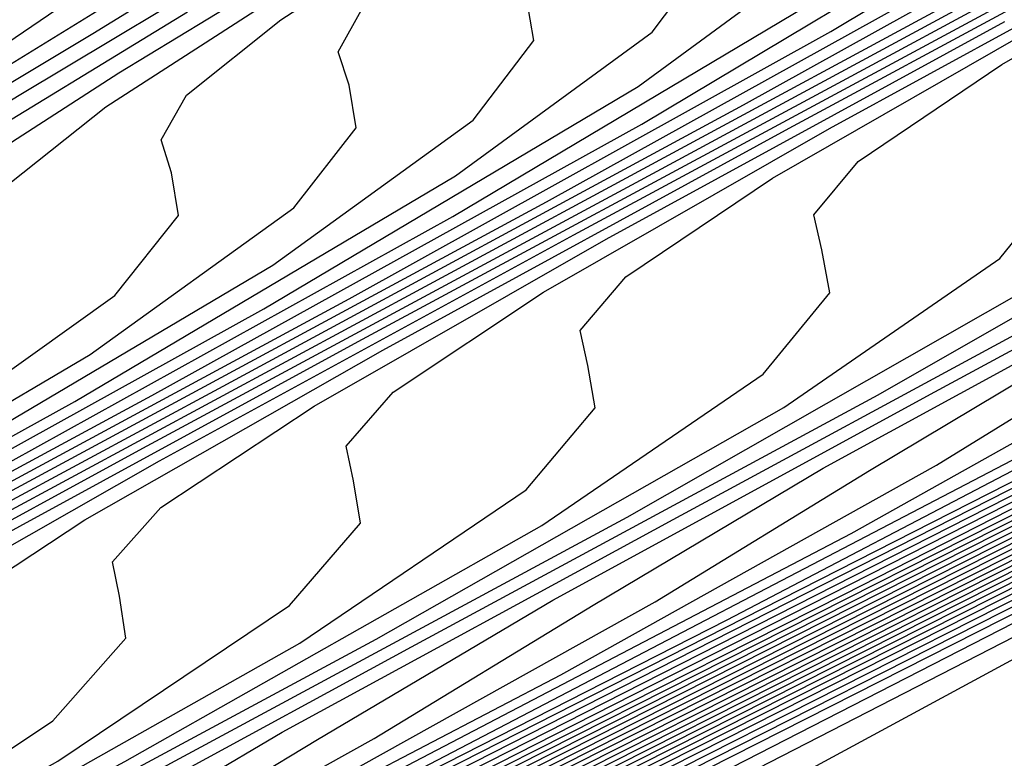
# Model space of a CAD drawing. Extents: x 3249832 to 3255657, y 13789405 to 13793316.
# Tile 558 of 656: x 3254768.1 to 3254771.07, y 13790615.37 to 13790617.6. Entities that reach past the tile are written whole.
import ezdxf

# ---------------------------------------------------------------- set-up
doc = ezdxf.new("R2010")
doc.units = 0
doc.header["$LTSCALE"] = 100
doc.header["$MEASUREMENT"] = 0
for name, color, linetype in [('GRATIO_CON', 10, 'CONTINUOUS'), ('GRATIO_ICON', 7, 'CONTINUOUS'), ('TARGETS_EAST', 7, 'CONTINUOUS')]:
    doc.layers.add(name, color=color, linetype=linetype)

# ---------------------------------------------------------------- blocks, each defined once
blk = doc.blocks.new('Gratio_032316_contours')
at = {"layer": 'GRATIO_CON', "color": 1, "linetype": 'Continuous', "flags": 128}
for points in [[(3254652.466, 13790557.0257), (3254660.3226, 13790560.7496), (3254674.1927, 13790567.4794), (3254690.4813, 13790575.4413), (3254704.3173, 13790582.2246), (3254712.0482, 13790586.0196), (3254714.8967, 13790587.4207), (3254715.3044, 13790587.623), (3254715.6323, 13790587.7815), (3254717.9183, 13790588.8903), (3254724.1196, 13790591.9033), (3254735.2124, 13790597.3001), (3254748.2489, 13790603.6611), (3254759.2998, 13790609.0924), (3254765.4198, 13790612.1726), (3254767.5973, 13790613.3706), (3254767.8046, 13790613.628), (3254767.8447, 13790613.807), (3254768.8446, 13790614.4523), (3254771.7623, 13790616.0293)], [(3254651.241, 13790556.5836), (3254654.5375, 13790558.0501), (3254662.141, 13790561.654), (3254675.5507, 13790568.1605), (3254691.2988, 13790575.8581), (3254704.6756, 13790582.4163), (3254712.1499, 13790586.0854), (3254714.904, 13790587.4401), (3254715.2982, 13790587.6357), (3254715.6047, 13790587.7839), (3254717.7415, 13790588.8204), (3254723.538, 13790591.6368), (3254733.9068, 13790596.6813), (3254746.0923, 13790602.627), (3254756.4219, 13790607.7038), (3254762.1424, 13790610.583), (3254764.1778, 13790611.7028), (3254764.3715, 13790611.9434), (3254764.4337, 13790612.1232), (3254765.5415, 13790612.8137), (3254768.7386, 13790614.5249), (3254774.566, 13790617.5186)], [(3254651.548, 13790556.8702), (3254653.3699, 13790557.6315), (3254656.6089, 13790559.0744), (3254663.9594, 13790562.5584), (3254676.9087, 13790568.8416), (3254692.1162, 13790576.2749), (3254705.0338, 13790582.608), (3254712.2517, 13790586.1512), (3254714.9112, 13790587.4594), (3254715.292, 13790587.6484), (3254715.5771, 13790587.7864), (3254717.5647, 13790588.7505), (3254722.9564, 13790591.3703), (3254732.6011, 13790596.0625), (3254743.9357, 13790601.593), (3254753.544, 13790606.3153), (3254758.865, 13790608.9934), (3254760.7582, 13790610.035), (3254760.9385, 13790610.2589), (3254761.0228, 13790610.4394), (3254762.2384, 13790611.1751), (3254765.7149, 13790613.0205), (3254772.0375, 13790616.2604)], [(3254678.2668, 13790569.5227), (3254692.9336, 13790576.6918), (3254705.3921, 13790582.7997), (3254712.3534, 13790586.217), (3254714.9185, 13790587.4788), (3254715.2858, 13790587.6612), (3254715.5496, 13790587.7889), (3254717.3879, 13790588.6807), (3254722.3749, 13790591.1037), (3254731.2955, 13790595.4436), (3254741.7791, 13790600.559), (3254750.666, 13790604.9267), (3254755.5876, 13790607.4038), (3254757.3387, 13790608.3672), (3254757.5054, 13790608.5743), (3254757.6118, 13790608.7556), (3254758.9353, 13790609.5366), (3254762.6912, 13790611.5161), (3254769.509, 13790615.0021), (3254777.6739, 13790619.1394)], [(3254680.9828, 13790570.8848), (3254694.5684, 13790577.5253), (3254706.1082, 13790583.1826), (3254712.556, 13790586.3474), (3254714.9315, 13790587.5159), (3254715.271, 13790587.6858), (3254715.2714, 13790587.6881), (3254715.2722, 13790587.6892), (3254715.2732, 13790587.689), (3254715.4944, 13790587.7945), (3254717.0344, 13790588.541), (3254721.2117, 13790590.5707), (3254728.6842, 13790594.206), (3254737.4659, 13790598.491), (3254744.9102, 13790602.1497), (3254749.0328, 13790604.2246), (3254750.4996, 13790605.0316), (3254750.6393, 13790605.2051), (3254750.7899, 13790605.388), (3254752.329, 13790606.2594), (3254756.6438, 13790608.5072), (3254764.4521, 13790612.4857), (3254773.7947, 13790617.2146)], [(3254682.3408, 13790571.5658), (3254695.3858, 13790577.9421), (3254706.4664, 13790583.3743), (3254712.6576, 13790586.4132), (3254714.9386, 13790587.5352), (3254715.2646, 13790587.6983), (3254715.2651, 13790587.7006), (3254715.2659, 13790587.7017), (3254715.267, 13790587.7016), (3254715.4668, 13790587.797), (3254716.8576, 13790588.4711), (3254720.6302, 13790590.3041), (3254727.3786, 13790593.5872), (3254735.3094, 13790597.457), (3254742.0323, 13790600.7611), (3254745.7554, 13790602.635), (3254747.0801, 13790603.3639), (3254747.2062, 13790603.5205), (3254747.379, 13790603.7042), (3254749.0259, 13790604.6209), (3254753.6201, 13790607.0028), (3254761.9237, 13790611.2275), (3254771.8551, 13790616.2521)], [(3254683.6989, 13790572.2469), (3254696.2032, 13790578.3589), (3254706.8246, 13790583.566), (3254712.7593, 13790586.4789), (3254714.9457, 13790587.5545), (3254715.2583, 13790587.7108), (3254715.2588, 13790587.7131), (3254715.2597, 13790587.7142), (3254715.2608, 13790587.7142), (3254715.4392, 13790587.7994), (3254716.6808, 13790588.4013), (3254720.0486, 13790590.0376), (3254726.0729, 13790592.9684), (3254733.1528, 13790596.423), (3254739.1543, 13790599.3726), (3254742.478, 13790601.0454), (3254743.6606, 13790601.6961), (3254743.7731, 13790601.8359), (3254743.968, 13790602.0204), (3254745.7228, 13790602.9823), (3254750.5964, 13790605.4984), (3254759.3952, 13790609.9692), (3254769.9155, 13790615.2897), (3254779.2011, 13790619.9784)], [(3254685.0569, 13790572.928), (3254697.0206, 13790578.7757), (3254707.1829, 13790583.7577), (3254712.8609, 13790586.5447), (3254714.9528, 13790587.5738), (3254715.2519, 13790587.7234), (3254715.2526, 13790587.7256), (3254715.2535, 13790587.7267), (3254715.2546, 13790587.7269), (3254715.4116, 13790587.8019), (3254716.504, 13790588.3314), (3254719.4671, 13790589.7711), (3254724.7673, 13790592.3496), (3254730.9962, 13790595.389), (3254736.2764, 13790597.9841), (3254739.2006, 13790599.4558), (3254740.241, 13790600.0283), (3254740.3401, 13790600.1513), (3254740.5571, 13790600.3366), (3254742.4197, 13790601.3437), (3254747.5727, 13790603.994), (3254756.8668, 13790608.711), (3254767.9759, 13790614.3273), (3254777.7802, 13790619.2776)], [(3254687.7729, 13790574.2901), (3254698.6554, 13790579.6094), (3254707.8993, 13790584.1411), (3254713.0642, 13790586.6762), (3254714.9671, 13790587.6123), (3254715.2393, 13790587.7484), (3254715.24, 13790587.7505), (3254715.241, 13790587.7518), (3254715.2422, 13790587.7521), (3254715.3565, 13790587.8068), (3254716.1504, 13790588.1917), (3254718.3039, 13790589.238), (3254722.156, 13790591.112), (3254726.683, 13790593.3209), (3254730.5206, 13790595.207), (3254732.6458, 13790596.2766), (3254733.4019, 13790596.6927), (3254733.4739, 13790596.7821), (3254733.7351, 13790596.969), (3254735.8135, 13790598.0666), (3254741.5253, 13790600.9852), (3254751.8099, 13790606.1945), (3254764.0967, 13790612.4024), (3254774.9383, 13790617.8759)], [(3254689.131, 13790574.9712), (3254699.4729, 13790580.0262), (3254708.2575, 13790584.3328), (3254713.1658, 13790586.742), (3254714.9742, 13790587.6316), (3254715.2329, 13790587.761), (3254715.2337, 13790587.763), (3254715.2348, 13790587.7643), (3254715.2359, 13790587.7648), (3254715.3289, 13790587.8092), (3254715.9737, 13790588.1218), (3254717.7224, 13790588.9714), (3254720.8504, 13790590.4932), (3254724.5264, 13790592.2869), (3254727.6426, 13790593.8185), (3254729.3684, 13790594.687), (3254729.9824, 13790595.0249), (3254730.0409, 13790595.0975), (3254730.3242, 13790595.2852), (3254732.5104, 13790596.428), (3254738.5016, 13790599.4807), (3254749.2814, 13790604.9363), (3254762.1571, 13790611.44), (3254773.5174, 13790617.1751)], [(3254690.489, 13790575.6522), (3254700.2903, 13790580.443), (3254708.6157, 13790584.5245), (3254713.2674, 13790586.8077), (3254714.9813, 13790587.6509), (3254715.2266, 13790587.7735), (3254715.2275, 13790587.7755), (3254715.2286, 13790587.7768), (3254715.2297, 13790587.7774), (3254715.3013, 13790587.8117), (3254715.7969, 13790588.0519), (3254717.1408, 13790588.7049), (3254719.5447, 13790589.8744), (3254722.3699, 13790591.2529), (3254724.7647, 13790592.4299), (3254726.091, 13790593.0974), (3254726.5629, 13790593.3571), (3254726.6078, 13790593.4129), (3254726.9132, 13790593.6014), (3254729.2072, 13790594.7894), (3254735.4779, 13790597.9763), (3254746.753, 13790603.6781), (3254760.2175, 13790610.4776), (3254772.0965, 13790616.4743)], [(3254744.2245, 13790602.4199), (3254758.2779, 13790609.5152), (3254770.6755, 13790615.7735), (3254778.4112, 13790619.6827)], [(3254687.5981, 13790574.316), (3254694.5631, 13790577.6954), (3254702.7425, 13790581.6935), (3254709.6903, 13790585.0996), (3254713.5723, 13790587.005), (3254715.0027, 13790587.7087), (3254715.2076, 13790587.8111), (3254715.2155, 13790587.8162), (3254715.2646, 13790587.8408), (3254715.3952, 13790587.9046), (3254715.6275, 13790588.0179), (3254715.8997, 13790588.1512), (3254716.1297, 13790588.2654), (3254716.6303, 13790588.5199), (3254719.2939, 13790589.8681), (3254726.4082, 13790593.462), (3254739.168, 13790599.9031), (3254754.3988, 13790607.5903), (3254767.8337, 13790614.3719), (3254776.2164, 13790618.6078)], [(3254651.0069, 13790556.9616), (3254655.5123, 13790559.1072), (3254661.3217, 13790561.894), (3254668.1197, 13790565.1602), (3254674.8023, 13790568.3631), (3254680.0684, 13790570.8643), (3254683.1747, 13790572.3015), (3254685.6089, 13790573.4148), (3254689.4165, 13790575.2204), (3254695.9211, 13790578.3765), (3254703.5599, 13790582.1103), (3254710.0485, 13790585.2913), (3254713.674, 13790587.0708), (3254715.0098, 13790587.728), (3254715.2012, 13790587.8237), (3254715.5767, 13790588.0145), (3254718.1988, 13790589.3384), (3254725.3135, 13790592.9288), (3254738.0825, 13790599.3724), (3254753.3307, 13790607.0675), (3254766.7985, 13790613.8657), (3254775.2332, 13790618.1281)], [(3254651.9652, 13790557.4392), (3254656.6382, 13790559.6653), (3254662.6638, 13790562.5558), (3254669.7147, 13790565.9438), (3254676.6453, 13790569.2668), (3254682.1055, 13790571.8639), (3254685.3036, 13790573.3493), (3254687.6804, 13790574.4392), (3254691.2349, 13790576.1249), (3254697.2791, 13790579.0576), (3254704.3773, 13790582.5271), (3254710.4067, 13790585.483), (3254713.7756, 13790587.1366), (3254715.0169, 13790587.7472), (3254715.1948, 13790587.8363), (3254715.5637, 13790588.0238), (3254718.1399, 13790589.3246), (3254725.1298, 13790592.8522), (3254737.6771, 13790599.1838), (3254752.6727, 13790606.7516), (3254765.9448, 13790613.4511), (3254774.3039, 13790617.6754)], [(3254652.9236, 13790557.9168), (3254657.7641, 13790560.2233), (3254664.0059, 13790563.2177), (3254671.3097, 13790566.7274), (3254678.4883, 13790570.1706), (3254684.1427, 13790572.8635), (3254687.4325, 13790574.3972), (3254689.7518, 13790575.4635), (3254693.0532, 13790577.0293), (3254698.6371, 13790579.7386), (3254705.1948, 13790582.9439), (3254710.7649, 13790585.6747), (3254713.8772, 13790587.2023), (3254715.024, 13790587.7665), (3254715.1884, 13790587.8489), (3254715.5508, 13790588.0331), (3254718.0809, 13790589.3107), (3254724.9462, 13790592.7755), (3254737.2717, 13790598.9953), (3254752.0148, 13790606.4357), (3254765.0911, 13790613.0365), (3254773.3746, 13790617.2228)], [(3254651.3, 13790557.2133), (3254654.8403, 13790558.872), (3254660.0158, 13790561.3394), (3254666.6901, 13790564.5414), (3254674.4997, 13790568.2945), (3254682.1743, 13790571.9781), (3254688.2171, 13790574.8626), (3254691.6904, 13790576.4929), (3254693.8947, 13790577.5121), (3254696.69, 13790578.8381), (3254701.3532, 13790581.1008), (3254706.8296, 13790583.7776), (3254711.4814, 13790586.0581), (3254714.0805, 13790587.3339), (3254715.0382, 13790587.8051), (3254715.1756, 13790587.8741), (3254715.5248, 13790588.0517), (3254717.9631, 13790589.2831), (3254724.5788, 13790592.6221), (3254736.4608, 13790598.6182), (3254750.699, 13790605.8039), (3254763.3837, 13790612.2073), (3254771.5159, 13790616.3175)], [(3254652.1439, 13790557.6356), (3254655.7986, 13790559.3495), (3254661.1417, 13790561.8975), (3254668.0321, 13790565.2032), (3254676.0946, 13790569.078), (3254684.0173, 13790572.8819), (3254690.2542, 13790575.8622), (3254693.8193, 13790577.5407), (3254695.9661, 13790578.5364), (3254698.5083, 13790579.7426), (3254702.7112, 13790581.7819), (3254707.647, 13790584.1944), (3254711.8396, 13790586.2498), (3254714.1821, 13790587.3996), (3254715.0454, 13790587.8244), (3254715.1692, 13790587.8867), (3254715.5119, 13790588.061), (3254717.9042, 13790589.2693), (3254724.3952, 13790592.5454), (3254736.0554, 13790598.4297), (3254750.0411, 13790605.488), (3254762.53, 13790611.7927), (3254770.5866, 13790615.8649), (3254774.8217, 13790618.021)], [(3254692.2914, 13790576.8618), (3254695.9482, 13790578.5886), (3254698.0375, 13790579.5607), (3254700.3267, 13790580.647), (3254704.0693, 13790582.4629), (3254708.4644, 13790584.6112), (3254712.1978, 13790586.4415), (3254714.2838, 13790587.4654), (3254715.0525, 13790587.8436), (3254715.1628, 13790587.899), (3254715.1638, 13790587.9005), (3254715.1651, 13790587.902), (3254715.1662, 13790587.9033), (3254715.5018, 13790588.0733), (3254717.8471, 13790589.2573), (3254724.2124, 13790592.4695), (3254735.6502, 13790598.2414), (3254749.3832, 13790605.1722), (3254761.6763, 13790611.3781), (3254769.6572, 13790615.4123), (3254773.9041, 13790617.5743)], [(3254687.7034, 13790574.6894), (3254694.3286, 13790577.8614), (3254698.0771, 13790579.6365), (3254700.109, 13790580.5851), (3254702.1451, 13790581.5514), (3254705.4273, 13790583.144), (3254709.2818, 13790585.0281), (3254712.556, 13790586.6332), (3254714.3854, 13790587.5311), (3254715.0596, 13790587.8629), (3254715.1564, 13790587.9115), (3254715.1574, 13790587.913), (3254715.1587, 13790587.9145), (3254715.1597, 13790587.9158), (3254715.4888, 13790588.0826), (3254717.7882, 13790589.2435), (3254724.0287, 13790592.3929), (3254735.2448, 13790598.0529), (3254748.7253, 13790604.8563), (3254760.8226, 13790610.9635), (3254768.7279, 13790614.9597), (3254772.9866, 13790617.1276)], [(3254691.3894, 13790576.4969), (3254698.4029, 13790579.8606), (3254702.3349, 13790581.7322), (3254704.2518, 13790582.6337), (3254705.7818, 13790583.3603), (3254708.1433, 13790584.5061), (3254710.9167, 13790585.8617), (3254713.2724, 13790587.0166), (3254714.5887, 13790587.6627), (3254715.0738, 13790587.9014), (3254715.1436, 13790587.9366), (3254715.1446, 13790587.938), (3254715.1458, 13790587.9395), (3254715.1469, 13790587.941), (3254715.4628, 13790588.1013), (3254717.6703, 13790589.2159), (3254723.6614, 13790592.2395), (3254734.4339, 13790597.6758), (3254747.4094, 13790604.2245), (3254759.1152, 13790610.1344), (3254766.8692, 13790614.0544), (3254771.1515, 13790616.2343)], [(3254684.0695, 13790572.9958), (3254693.2324, 13790577.4007), (3254700.4401, 13790580.8601), (3254704.4638, 13790582.78), (3254706.3233, 13790583.658), (3254707.6001, 13790584.2647), (3254709.5014, 13790585.1872), (3254711.7343, 13790586.2788), (3254713.6314, 13790587.2092), (3254714.6921, 13790587.7304), (3254715.0837, 13790587.9238), (3254715.1405, 13790587.9531), (3254715.4499, 13790588.1105), (3254717.6114, 13790589.2021), (3254723.4777, 13790592.1629), (3254734.0285, 13790597.4873), (3254746.7515, 13790603.9086), (3254758.2615, 13790609.7198), (3254765.9399, 13790613.6018), (3254770.2339, 13790615.7876), (3254772.3576, 13790616.8983)], [(3254685.6645, 13790573.7793), (3254695.0754, 13790578.3044), (3254702.4773, 13790581.8597), (3254706.5928, 13790583.8279), (3254708.3947, 13790584.6823), (3254709.4185, 13790585.1691), (3254710.8594, 13790585.8683), (3254712.5517, 13790586.6956), (3254713.9896, 13790587.4009), (3254714.7937, 13790587.7962), (3254715.0908, 13790587.9432), (3254715.1341, 13790587.9658), (3254715.4369, 13790588.1198), (3254717.5524, 13790589.1883), (3254723.294, 13790592.0862), (3254733.6231, 13790597.2988), (3254746.0936, 13790603.5927), (3254757.4078, 13790609.3052), (3254765.0105, 13790613.1491), (3254769.3164, 13790615.3409), (3254771.4825, 13790616.4728)], [(3254687.2595, 13790574.5629), (3254696.9184, 13790579.2082), (3254704.5144, 13790582.8593), (3254708.7217, 13790584.8757), (3254710.4661, 13790585.7067), (3254711.2369, 13790586.0736), (3254712.2174, 13790586.5494), (3254713.3691, 13790587.1124), (3254714.3478, 13790587.5926), (3254714.8953, 13790587.862), (3254715.0978, 13790587.9625), (3254715.1276, 13790587.9785), (3254715.4239, 13790588.1292), (3254717.4935, 13790589.1745), (3254723.1104, 13790592.0095), (3254733.2176, 13790597.1102), (3254745.4357, 13790603.2768), (3254756.5541, 13790608.8906), (3254764.0812, 13790612.6965), (3254768.3988, 13790614.8943), (3254770.6075, 13790616.0472), (3254771.7108, 13790616.6657)], [(3254690.4495, 13790576.13), (3254700.6044, 13790581.0157), (3254708.5888, 13790584.8585), (3254712.9795, 13790586.9715), (3254714.609, 13790587.7553), (3254714.8736, 13790587.8824), (3254714.9335, 13790587.9115), (3254715.004, 13790587.9462), (3254715.0642, 13790587.9761), (3254715.0986, 13790587.9937), (3254715.112, 13790588.0013), (3254715.1148, 13790588.0038), (3254715.3979, 13790588.1479), (3254717.3756, 13790589.147), (3254722.743, 13790591.8562), (3254732.4068, 13790596.7332), (3254744.1198, 13790602.645), (3254754.8468, 13790608.0614), (3254762.2225, 13790611.7913), (3254766.5637, 13790614.0009), (3254768.8573, 13790615.1961), (3254770.0169, 13790615.8415), (3254770.6619, 13790616.237), (3254771.3382, 13790616.6417)], [(3254691.3246, 13790576.5671), (3254701.2561, 13790581.3455), (3254709.0349, 13790585.09), (3254713.3077, 13790587.1475), (3254714.8826, 13790587.9066), (3254715.1084, 13790588.0164), (3254715.3849, 13790588.1572), (3254717.3167, 13790589.1332), (3254722.5594, 13790591.7795), (3254732.0013, 13790596.5446), (3254743.4619, 13790602.3291), (3254753.9931, 13790607.6468), (3254761.2932, 13790611.3386), (3254765.6461, 13790613.5543), (3254767.9823, 13790614.7706), (3254769.17, 13790615.4294), (3254769.8305, 13790615.8319), (3254770.5233, 13790616.2441), (3254771.6468, 13790616.8582)], [(3254692.0922, 13790576.9523), (3254701.7295, 13790581.5891), (3254709.2424, 13790585.2057), (3254713.3647, 13790587.1907), (3254714.8842, 13790587.9231), (3254715.102, 13790588.0291), (3254715.3719, 13790588.1666), (3254717.2577, 13790589.1194), (3254722.3757, 13790591.7029), (3254731.5959, 13790596.3561), (3254742.804, 13790602.0133), (3254753.1394, 13790607.2322), (3254760.3638, 13790610.886), (3254764.7286, 13790613.1076), (3254767.1072, 13790614.345), (3254768.3231, 13790615.0173), (3254768.9992, 13790615.4268), (3254769.7083, 13790615.8466), (3254770.8588, 13790616.474), (3254772.2008, 13790617.2017)], [(3254683.086, 13790572.6396), (3254692.8597, 13790577.3375), (3254702.2029, 13790581.8327), (3254709.4499, 13790585.3213), (3254713.4218, 13790587.234), (3254714.8858, 13790587.9396), (3254715.0956, 13790588.0417), (3254715.359, 13790588.1759), (3254717.1988, 13790589.1056), (3254722.192, 13790591.6262), (3254731.1905, 13790596.1676), (3254742.1461, 13790601.6974), (3254752.2857, 13790606.8176), (3254759.4345, 13790610.4334), (3254763.811, 13790612.6609), (3254766.2321, 13790613.9195), (3254767.4761, 13790614.6052), (3254768.1678, 13790615.0216), (3254768.8934, 13790615.4491), (3254770.0708, 13790616.0899), (3254771.4446, 13790616.8335)], [(3254685.0376, 13790573.6106), (3254694.3948, 13790578.1075), (3254703.1496, 13790582.3192), (3254709.8648, 13790585.5517), (3254713.5359, 13790587.3196), (3254714.8889, 13790587.9721), (3254715.0828, 13790588.0668), (3254715.333, 13790588.1946), (3254717.0809, 13790589.0781), (3254721.8247, 13790591.4729), (3254730.3796, 13790595.7905), (3254740.8302, 13790601.0656), (3254750.5783, 13790605.9885), (3254757.5758, 13790609.5281), (3254761.9759, 13790611.7676), (3254764.482, 13790613.0684), (3254765.7823, 13790613.781), (3254766.5051, 13790614.2114), (3254767.2635, 13790614.6541), (3254768.4947, 13790615.3216), (3254769.9322, 13790616.0971), (3254771.1334, 13790616.7816)], [(3254686.0134, 13790574.0961), (3254695.1623, 13790578.4926), (3254703.623, 13790582.5627), (3254710.0723, 13790585.6672), (3254713.5929, 13790587.3627), (3254714.8905, 13790587.9885), (3254715.0765, 13790588.0794), (3254715.32, 13790588.2039), (3254717.022, 13790589.0643), (3254721.641, 13790591.3962), (3254729.9742, 13790595.602), (3254740.1723, 13790600.7497), (3254749.7246, 13790605.5739), (3254756.6465, 13790609.0755), (3254761.0584, 13790611.3209), (3254763.6069, 13790612.6429), (3254764.9354, 13790613.3689), (3254765.6738, 13790613.8062), (3254766.4486, 13790614.2565), (3254767.7067, 13790614.9375), (3254769.176, 13790615.729), (3254770.4045, 13790616.4267), (3254771.0551, 13790616.8757), (3254771.2495, 13790617.1191)], [(3254739.5144, 13790600.4338), (3254748.8709, 13790605.1593), (3254755.7171, 13790608.6229), (3254760.1408, 13790610.8742), (3254762.7318, 13790612.2173), (3254764.0885, 13790612.9569), (3254764.8424, 13790613.4011), (3254765.6337, 13790613.859), (3254766.9187, 13790614.5533), (3254768.4198, 13790615.3608), (3254769.6756, 13790616.0718), (3254770.3419, 13790616.5275), (3254770.5426, 13790616.7724), (3254770.5188, 13790616.9018), (3254770.4948, 13790617.0077), (3254770.6285, 13790617.1688), (3254771.0611, 13790617.4608), (3254771.8874, 13790617.9361)], [(3254738.8565, 13790600.1179), (3254748.0172, 13790604.7447), (3254754.7878, 13790608.1702), (3254759.2232, 13790610.4276), (3254761.8567, 13790611.7918), (3254763.2415, 13790612.5448), (3254764.011, 13790612.9959), (3254764.8187, 13790613.4615), (3254766.1307, 13790614.1692), (3254767.6636, 13790614.9926), (3254768.9467, 13790615.7168), (3254769.6287, 13790616.1793), (3254769.8357, 13790616.4257), (3254769.8135, 13790616.5541), (3254769.7906, 13790616.6591), (3254769.9282, 13790616.8212), (3254770.3706, 13790617.1177), (3254771.2146, 13790617.6021)], [(3254737.5406, 13790599.4861), (3254746.3098, 13790603.9155), (3254752.9291, 13790607.265), (3254757.3881, 13790609.5342), (3254760.1066, 13790610.9407), (3254761.5477, 13790611.7206), (3254762.3483, 13790612.1857), (3254763.1888, 13790612.6665), (3254764.5547, 13790613.4009), (3254766.1512, 13790614.2562), (3254767.4889, 13790615.007), (3254768.2023, 13790615.4828), (3254768.422, 13790615.7322), (3254768.4029, 13790615.8587), (3254768.3822, 13790615.9618), (3254768.5277, 13790616.1259), (3254768.9896, 13790616.4314), (3254769.8689, 13790616.934), (3254771.0696, 13790617.5904)], [(3254736.8827, 13790599.1702), (3254745.4561, 13790603.5009), (3254751.9998, 13790606.8123), (3254756.4706, 13790609.0875), (3254759.2315, 13790610.5151), (3254760.7008, 13790611.3085), (3254761.517, 13790611.7805), (3254762.3739, 13790612.269), (3254763.7666, 13790613.0167), (3254765.395, 13790613.888), (3254766.76, 13790614.6521), (3254767.489, 13790615.1346), (3254767.7151, 13790615.3855), (3254767.6976, 13790615.511), (3254767.678, 13790615.6132), (3254767.8274, 13790615.7783), (3254768.2991, 13790616.0883), (3254769.1961, 13790616.6), (3254770.4206, 13790617.269), (3254771.8246, 13790618.0255)], [(3254744.6024, 13790603.0863), (3254751.0704, 13790606.3597), (3254755.553, 13790608.6409), (3254758.3565, 13790610.0896), (3254759.8538, 13790610.8964), (3254760.6856, 13790611.3754), (3254761.559, 13790611.8714), (3254762.9786, 13790612.6326), (3254764.6388, 13790613.5198), (3254766.0311, 13790614.2972), (3254766.7758, 13790614.7864), (3254767.0083, 13790615.0388), (3254766.9923, 13790615.1633), (3254766.9738, 13790615.2646), (3254767.1272, 13790615.4307), (3254767.6086, 13790615.7452), (3254768.5233, 13790616.266), (3254769.7716, 13790616.9476), (3254771.2028, 13790617.7187)], [(3254743.7487, 13790602.6718), (3254750.1411, 13790605.9071), (3254754.6355, 13790608.1942), (3254757.4814, 13790609.664), (3254759.0069, 13790610.4843), (3254759.8542, 13790610.9703), (3254760.744, 13790611.4739), (3254762.1906, 13790612.2484), (3254763.8826, 13790613.1516), (3254765.3021, 13790613.9423), (3254766.0626, 13790614.4381), (3254766.3014, 13790614.692), (3254766.287, 13790614.8156), (3254766.2696, 13790614.916), (3254766.4269, 13790615.083), (3254766.9181, 13790615.402), (3254767.8505, 13790615.932), (3254769.1226, 13790616.6262), (3254770.5809, 13790617.4119), (3254772.0656, 13790618.2145)], [(3254742.0413, 13790601.8426), (3254748.2824, 13790605.0018), (3254752.8004, 13790607.3009), (3254755.7312, 13790608.8129), (3254757.3131, 13790609.6601), (3254758.1915, 13790610.16), (3254759.1142, 13790610.6789), (3254760.6146, 13790611.4801), (3254762.3701, 13790612.4152), (3254763.8443, 13790613.2324), (3254764.6362, 13790613.7417), (3254764.8877, 13790613.9986), (3254764.8764, 13790614.1202), (3254764.8612, 13790614.2188), (3254765.0263, 13790614.3878), (3254765.5371, 13790614.7158), (3254766.5049, 13790615.2639), (3254767.8246, 13790615.9835), (3254769.3373, 13790616.7983), (3254770.8773, 13790617.6307), (3254772.2533, 13790618.3962)], [(3254741.1877, 13790601.428), (3254747.3531, 13790604.5492), (3254751.8828, 13790606.8542), (3254754.8562, 13790608.3874), (3254756.4662, 13790609.248), (3254757.3602, 13790609.7548), (3254758.2992, 13790610.2814), (3254759.8265, 13790611.096), (3254761.6139, 13790612.047), (3254763.1154, 13790612.8775), (3254763.923, 13790613.3934), (3254764.1808, 13790613.6518), (3254764.1711, 13790613.7725), (3254764.157, 13790613.8702), (3254764.3261, 13790614.0402), (3254764.8466, 13790614.3727), (3254765.832, 13790614.9299), (3254767.1756, 13790615.6621), (3254768.7154, 13790616.4915), (3254770.2831, 13790617.3387), (3254771.6841, 13790618.1175)], [(3254740.334, 13790601.0134), (3254746.4237, 13790604.0966), (3254750.9652, 13790606.4075), (3254753.9811, 13790607.9618), (3254755.6192, 13790608.8359), (3254756.5288, 13790609.3497), (3254757.4843, 13790609.8838), (3254759.0385, 13790610.7119), (3254760.8577, 13790611.6788), (3254762.3865, 13790612.5226), (3254763.2098, 13790613.0452), (3254763.474, 13790613.3051), (3254763.4658, 13790613.4247), (3254763.4529, 13790613.5216), (3254763.6258, 13790613.6925), (3254764.1561, 13790614.0295), (3254765.1592, 13790614.5958), (3254766.5266, 13790615.3407), (3254768.0936, 13790616.1847), (3254769.689, 13790617.0468), (3254771.1149, 13790617.8388)], [(3254739.4803, 13790600.5988), (3254745.4944, 13790603.644), (3254750.0477, 13790605.9608), (3254753.106, 13790607.5363), (3254754.7723, 13790608.4238), (3254755.6974, 13790608.9446), (3254756.6694, 13790609.4863), (3254758.2505, 13790610.3277), (3254760.1015, 13790611.3106), (3254761.6576, 13790612.1677), (3254762.4966, 13790612.697), (3254762.7671, 13790612.9584), (3254762.7605, 13790613.077), (3254762.7487, 13790613.173), (3254762.9255, 13790613.3449), (3254763.4656, 13790613.6864), (3254764.4864, 13790614.2618), (3254765.8776, 13790615.0193), (3254767.4717, 13790615.8779), (3254769.0948, 13790616.7549), (3254770.5457, 13790617.5601), (3254771.6165, 13790618.2016)], [(3254743.6357, 13790602.7387), (3254748.2126, 13790605.0675), (3254751.3559, 13790606.6852), (3254753.0785, 13790607.5996), (3254754.0347, 13790608.1343), (3254755.0395, 13790608.6913), (3254756.6745, 13790609.5594), (3254758.5891, 13790610.5742), (3254760.1998, 13790611.4578), (3254761.0701, 13790612.0005), (3254761.3534, 13790612.2649), (3254761.3499, 13790612.3816), (3254761.3403, 13790612.4757), (3254761.525, 13790612.6497), (3254762.0846, 13790613.0001), (3254763.1408, 13790613.5938), (3254764.5796, 13790614.3765), (3254766.2281, 13790615.2643), (3254767.9065, 13790616.171), (3254769.4072, 13790617.0027), (3254770.5158, 13790617.6634), (3254771.0877, 13790618.0867)], [(3254742.7064, 13790602.2861), (3254747.295, 13790604.6208), (3254750.4808, 13790606.2596), (3254752.2315, 13790607.1876), (3254753.2034, 13790607.7292), (3254754.2245, 13790608.2938), (3254755.8864, 13790609.1753), (3254757.8329, 13790610.206), (3254759.4708, 13790611.1029), (3254760.3569, 13790611.6523), (3254760.6465, 13790611.9182), (3254760.6446, 13790612.0339), (3254760.6361, 13790612.1271), (3254760.8247, 13790612.302), (3254761.3941, 13790612.657), (3254762.468, 13790613.2597), (3254763.9305, 13790614.0551), (3254765.6062, 13790614.9575), (3254767.3123, 13790615.8791), (3254768.838, 13790616.724), (3254769.9655, 13790617.3943), (3254770.5479, 13790617.8222)], [(3254741.777, 13790601.8334), (3254746.3775, 13790604.1742), (3254749.6057, 13790605.8341), (3254751.3846, 13790606.7755), (3254752.372, 13790607.324), (3254753.4096, 13790607.8962), (3254755.0984, 13790608.7911), (3254757.0767, 13790609.8378), (3254758.7419, 13790610.748), (3254759.6437, 13790611.3041), (3254759.9396, 13790611.5714), (3254759.9393, 13790611.6862), (3254759.9319, 13790611.7785), (3254760.1244, 13790611.9544), (3254760.7036, 13790612.3139), (3254761.7952, 13790612.9257), (3254763.2815, 13790613.7338), (3254764.9844, 13790614.6507), (3254766.7182, 13790615.5871), (3254768.2688, 13790616.4452), (3254769.4152, 13790617.1251), (3254770.0082, 13790617.5577), (3254770.1871, 13790617.7969)], [(3254740.8477, 13790601.3808), (3254745.4599, 13790603.7275), (3254748.7307, 13790605.4085), (3254750.5377, 13790606.3634), (3254751.5407, 13790606.9189), (3254752.5947, 13790607.4987), (3254754.3104, 13790608.407), (3254756.3205, 13790609.4696), (3254758.013, 13790610.3931), (3254758.9305, 13790610.9559), (3254759.2328, 13790611.2247), (3254759.234, 13790611.3385), (3254759.2277, 13790611.4299), (3254759.4242, 13790611.6068), (3254760.0131, 13790611.9707), (3254761.1223, 13790612.5917), (3254762.6325, 13790613.4124), (3254764.3625, 13790614.3439), (3254766.124, 13790615.2952), (3254767.6996, 13790616.1665), (3254768.8649, 13790616.856), (3254769.4684, 13790617.2932), (3254769.6516, 13790617.5333), (3254769.6291, 13790617.6629)], [(3254761.3345, 13790612.7696), (3254763.1189, 13790613.7303), (3254764.9357, 13790614.7114), (3254766.5612, 13790615.6091), (3254767.7642, 13790616.3177), (3254768.3889, 13790616.7642), (3254768.5807, 13790617.0061), (3254768.5603, 13790617.1342), (3254768.5284, 13790617.2335), (3254768.6047, 13790617.3678), (3254768.8888, 13790617.5953), (3254769.4367, 13790617.9506)], [(3254760.6855, 13790612.4482), (3254762.497, 13790613.4235), (3254764.3415, 13790614.4194), (3254765.992, 13790615.3304), (3254767.2139, 13790616.0486), (3254767.8491, 13790616.4996), (3254768.0452, 13790616.7426), (3254768.0259, 13790616.8699), (3254767.9947, 13790616.9685), (3254768.0731, 13790617.1031), (3254768.3622, 13790617.3329), (3254768.9188, 13790617.693)], [(3254761.8752, 13790613.1167), (3254763.7473, 13790614.1275), (3254765.4228, 13790615.0517), (3254766.6636, 13790615.7795), (3254767.3094, 13790616.2351), (3254767.5097, 13790616.479), (3254767.4915, 13790616.6055), (3254767.461, 13790616.7034), (3254767.5415, 13790616.8384), (3254767.8356, 13790617.0705), (3254768.4009, 13790617.4355), (3254769.1157, 13790617.8709)], [(3254761.2533, 13790612.8099), (3254763.1532, 13790613.8356), (3254764.8536, 13790614.773), (3254766.1133, 13790615.5104), (3254766.7696, 13790615.9706), (3254766.9742, 13790616.2154), (3254766.957, 13790616.3412), (3254766.9273, 13790616.4383), (3254767.0099, 13790616.5736), (3254767.309, 13790616.8082), (3254767.883, 13790617.1779), (3254768.6084, 13790617.6195)], [(3254761.9649, 13790613.2517), (3254763.7152, 13790614.2156), (3254765.0126, 13790614.9721), (3254765.6901, 13790615.4416), (3254765.9032, 13790615.6883), (3254765.8882, 13790615.8124), (3254765.8599, 13790615.9081), (3254765.9468, 13790616.0442), (3254766.2558, 13790616.2835), (3254766.8472, 13790616.6629), (3254767.594, 13790617.1169), (3254768.3225, 13790617.5543), (3254768.8905, 13790617.9035)], [(3254761.3707, 13790612.9598), (3254763.1459, 13790613.9368), (3254764.4623, 13790614.703), (3254765.1503, 13790615.1771), (3254765.3677, 13790615.4247), (3254765.3538, 13790615.5481), (3254765.3262, 13790615.643), (3254765.4152, 13790615.7795), (3254765.7292, 13790616.0211), (3254766.3293, 13790616.4053), (3254767.0867, 13790616.8656), (3254767.8256, 13790617.3092), (3254768.4016, 13790617.6632)], [(3254760.7765, 13790612.6678), (3254762.5767, 13790613.6581), (3254763.912, 13790614.4339), (3254764.6106, 13790614.9126), (3254764.8322, 13790615.1611), (3254764.8194, 13790615.2837), (3254764.7925, 13790615.3779), (3254764.8836, 13790615.5148), (3254765.2026, 13790615.7587), (3254765.8113, 13790616.1478), (3254766.5795, 13790616.6142), (3254767.3286, 13790617.064), (3254767.9128, 13790617.4229), (3254768.3151, 13790617.6963)]]:
    blk.add_lwpolyline(points, dxfattribs=at)
at = {"layer": 'GRATIO_ICON', "color": 7, "linetype": 'Continuous', "flags": 128}
for points in [[(3254679.6248, 13790570.2037), (3254693.751, 13790577.1084), (3254705.75, 13790582.9909), (3254712.4544, 13790586.2816), (3254714.9243, 13790587.4967), (3254715.2773, 13790587.6732), (3254715.2777, 13790587.6756), (3254715.2784, 13790587.6767), (3254715.2794, 13790587.6764), (3254715.5219, 13790587.7921), (3254717.2111, 13790588.6109), (3254721.7933, 13790590.8372), (3254729.9899, 13790594.8248), (3254739.6225, 13790599.525), (3254747.7881, 13790603.5382), (3254752.3102, 13790605.8142), (3254753.9192, 13790606.6994), (3254754.0723, 13790606.8897), (3254754.2009, 13790607.0718), (3254755.6321, 13790607.898), (3254759.6675, 13790610.0116), (3254766.9806, 13790613.7439), (3254775.7343, 13790618.177)], [(3254686.4149, 13790573.609), (3254697.838, 13790579.1925), (3254707.5411, 13790583.9494), (3254712.9625, 13790586.6105), (3254714.96, 13790587.593), (3254715.2456, 13790587.7359), (3254715.2463, 13790587.7381), (3254715.2473, 13790587.7393), (3254715.2484, 13790587.7395), (3254715.384, 13790587.8043), (3254716.3272, 13790588.2615), (3254718.8855, 13790589.5045), (3254723.4617, 13790591.7308), (3254728.8396, 13790594.355), (3254733.3985, 13790596.5955), (3254735.9232, 13790597.8662), (3254736.8215, 13790598.3605), (3254736.907, 13790598.4667), (3254737.1461, 13790598.6528), (3254739.1166, 13790599.7051), (3254744.549, 13790602.4896), (3254754.3383, 13790607.4528), (3254766.0363, 13790613.3649), (3254776.3593, 13790618.5768)], [(3254685.7798, 13790573.4116), (3254693.205, 13790577.0144), (3254701.9251, 13790581.2767), (3254709.3321, 13790584.9079), (3254713.4707, 13790586.9393), (3254714.9956, 13790587.6894), (3254715.2139, 13790587.7986), (3254715.2149, 13790587.8005), (3254715.2162, 13790587.8019), (3254715.2173, 13790587.8026), (3254715.2461, 13790587.8166), (3254715.4433, 13790587.9122), (3254715.9777, 13790588.1718), (3254716.9333, 13790588.637), (3254718.0552, 13790589.1862), (3254719.0038, 13790589.6573), (3254719.8847, 13790590.1096), (3254722.5847, 13790591.4891), (3254729.4359, 13790594.9632), (3254741.6976, 13790601.1604), (3254756.3385, 13790608.5526), (3254769.2546, 13790615.0727), (3254777.3138, 13790619.1453)], [(3254650.456, 13790556.7909), (3254653.8819, 13790558.3944), (3254658.8899, 13790560.7814), (3254665.348, 13790563.8795), (3254672.9047, 13790567.5109), (3254680.3313, 13790571.0744), (3254686.1799, 13790573.8631), (3254689.5614, 13790575.445), (3254691.8232, 13790576.4878), (3254694.8716, 13790577.9337), (3254699.9952, 13790580.4197), (3254706.0122, 13790583.3608), (3254711.1231, 13790585.8664), (3254713.9789, 13790587.2681), (3254715.0311, 13790587.7858), (3254715.182, 13790587.8615), (3254715.5378, 13790588.0424), (3254718.022, 13790589.2969), (3254724.7625, 13790592.6988), (3254736.8662, 13790598.8068), (3254751.3569, 13790606.1198), (3254764.2374, 13790612.6219), (3254772.4452, 13790616.7702)], [(3254689.5464, 13790575.5932), (3254696.3658, 13790578.861), (3254700.206, 13790580.6843), (3254702.1804, 13790581.6094), (3254703.9634, 13790582.4559), (3254706.7853, 13790583.8251), (3254710.0993, 13790585.4449), (3254712.9142, 13790586.8249), (3254714.487, 13790587.5969), (3254715.0667, 13790587.8821), (3254715.15, 13790587.924), (3254715.151, 13790587.9255), (3254715.1523, 13790587.927), (3254715.1533, 13790587.9284), (3254715.4758, 13790588.0919), (3254717.7293, 13790589.2297), (3254723.845, 13790592.3162), (3254734.8393, 13790597.8643), (3254748.0673, 13790604.5404), (3254759.9689, 13790610.549), (3254767.7985, 13790614.507), (3254772.069, 13790616.681)], [(3254688.8545, 13790575.3465), (3254698.7614, 13790580.112), (3254706.5516, 13790583.8589), (3254710.8506, 13790585.9236), (3254712.5376, 13790586.731), (3254713.0553, 13790586.9782), (3254713.5756, 13790587.2308), (3254714.1868, 13790587.5298), (3254714.7063, 13790587.7849), (3254714.9972, 13790587.9284), (3254715.1051, 13790587.9822), (3254715.1213, 13790587.9913), (3254715.4109, 13790588.1386), (3254717.4346, 13790589.1608), (3254722.9267, 13790591.9329), (3254732.8122, 13790596.9217), (3254744.7777, 13790602.9609), (3254755.7004, 13790608.476), (3254763.1518, 13790612.2439), (3254767.4812, 13790614.4476), (3254769.7324, 13790615.6217), (3254770.8638, 13790616.2536), (3254771.4933, 13790616.6422)], [(3254684.0618, 13790573.1252), (3254693.6273, 13790577.7228), (3254702.6763, 13790582.0764), (3254709.6574, 13790585.437), (3254713.4789, 13790587.2772), (3254714.8874, 13790587.9561), (3254715.0892, 13790588.0544), (3254715.346, 13790588.1853), (3254717.1399, 13790589.0918), (3254722.0083, 13790591.5495), (3254730.785, 13790595.979), (3254741.4882, 13790601.3815), (3254751.432, 13790606.4031), (3254758.5051, 13790609.9807), (3254762.8935, 13790612.2142), (3254765.357, 13790613.4939), (3254766.6292, 13790614.1931), (3254767.3365, 13790614.6165), (3254768.0785, 13790615.0516), (3254769.2828, 13790615.7057), (3254770.6884, 13790616.4653), (3254771.8624, 13790617.1365)], [(3254738.1985, 13790599.802), (3254747.1635, 13790604.3301), (3254753.8585, 13790607.7176), (3254758.3057, 13790609.9809), (3254760.9817, 13790611.3662), (3254762.3946, 13790612.1327), (3254763.1797, 13790612.5908), (3254764.0038, 13790613.064), (3254765.3427, 13790613.785), (3254766.9074, 13790614.6244), (3254768.2178, 13790615.3619), (3254768.9155, 13790615.831), (3254769.1289, 13790616.079), (3254769.1082, 13790616.2064), (3254769.0864, 13790616.3104), (3254769.228, 13790616.4736), (3254769.6801, 13790616.7746), (3254770.5417, 13790617.2681), (3254771.7187, 13790617.9118)], [(3254742.895, 13790602.2572), (3254749.2118, 13790605.4545), (3254753.7179, 13790607.7475), (3254756.6063, 13790609.2385), (3254758.16, 13790610.0722), (3254759.0229, 13790610.5651), (3254759.9291, 13790611.0764), (3254761.4026, 13790611.8643), (3254763.1263, 13790612.7834), (3254764.5732, 13790613.5873), (3254765.3494, 13790614.0899), (3254765.5945, 13790614.3453), (3254765.5817, 13790614.4679), (3254765.5654, 13790614.5674), (3254765.7266, 13790614.7354), (3254766.2276, 13790615.0589), (3254767.1777, 13790615.5979), (3254768.4736, 13790616.3048), (3254769.9591, 13790617.1051), (3254771.4714, 13790617.9226)], [(3254744.5651, 13790603.1913), (3254749.1301, 13790605.5142), (3254752.231, 13790607.1107), (3254753.9254, 13790608.0117), (3254754.8661, 13790608.5394), (3254755.8544, 13790609.0888), (3254757.4625, 13790609.9436), (3254759.3453, 13790610.9424), (3254760.9287, 13790611.8128), (3254761.7833, 13790612.3488), (3254762.0602, 13790612.6116), (3254762.0552, 13790612.7293), (3254762.0445, 13790612.8244), (3254762.2253, 13790612.9973), (3254762.7751, 13790613.3433), (3254763.8136, 13790613.9278), (3254765.2286, 13790614.6979), (3254766.8499, 13790615.5711), (3254768.5006, 13790616.4629), (3254769.9765, 13790617.2814), (3254771.0662, 13790617.9325), (3254771.6275, 13790618.3512)], [(3254761.9835, 13790613.091), (3254763.7407, 13790614.0371), (3254765.5298, 13790615.0033), (3254767.1304, 13790615.8878), (3254768.3146, 13790616.5869), (3254768.9287, 13790617.0287), (3254769.1162, 13790617.2697), (3254769.0947, 13790617.3986), (3254769.0621, 13790617.4986), (3254769.1363, 13790617.6325)], [(3254760.6315, 13790612.5031), (3254762.559, 13790613.5436), (3254764.2844, 13790614.4943), (3254765.5629, 13790615.2412), (3254766.2299, 13790615.7061), (3254766.4387, 13790615.9519), (3254766.4226, 13790616.0768), (3254766.3936, 13790616.1732), (3254766.4784, 13790616.3089), (3254766.7824, 13790616.5458), (3254767.3651, 13790616.9204), (3254768.1012, 13790617.3682), (3254768.8194, 13790617.7995)]]:
    blk.add_lwpolyline(points, dxfattribs=at)

msp = doc.modelspace()

# ---------------------------------------------------------------- block references
at = {"layer": 'TARGETS_EAST'}
msp.add_blockref('Gratio_032316_contours', (0, 0), dxfattribs=at)

doc.saveas('drawing.dxf')
